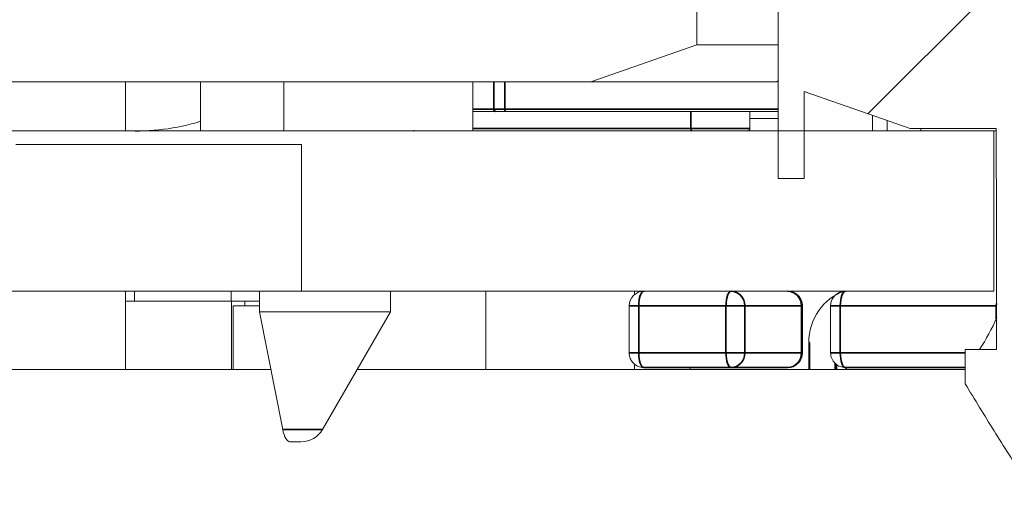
# Model space of a CAD drawing. Header units: millimetres. Extents: x 4 to 1188, y 1 to 840.
# Tile 286 of 299: x 903.369 to 904.809, y 493.438 to 494.125. Entities that reach past the tile are written whole.
import ezdxf

# ---------------------------------------------------------------- set-up
doc = ezdxf.new("R2010")
doc.units = ezdxf.units.MM
doc.layers.add('1', color=7, linetype='Continuous')
doc.styles.add('Arial Unicode MS', font='Arial Unicode MS')
doc.dimstyles.get("Standard").update_dxf_attribs({"dimtxt": 0.18, "dimasz": 0.18, "dimexe": 0.18, "dimexo": 0.0625, "dimgap": 0.09, "dimtad": 0, "dimtih": 1, "dimtoh": 1, "dimdec": 4, "dimzin": 0, "dimdsep": 46, "dimtxsty": 'Standard', "dimcen": 0.09, "dimadec": 0, "dimazin": 0, "dimtfac": 1, "dimtdec": 4, "dimtofl": 0, "dimtmove": 0, "dimatfit": 3, "dimfxl": 0, "dimtolj": 1, "dimtzin": 0, "dimarcsym": 0})

# ---------------------------------------------------------------- blocks, each defined once
blk = doc.blocks.new('_U18')
at = {"layer": '1', "color": 18, "lineweight": 35}
for p, q in [((919.3673, 499.3819), (938.1657, 499.3819)), ((936.1657, 499.3819), (936.1657, 485.8009)), ((891.0282, 485.8009), (938.1657, 485.8009))]:
    blk.add_line(p, q, dxfattribs=at)
at = {"layer": '1', "color": 18, "lineweight": 70}
for points in [[(936.1657, 499.3819), (936.9416, 495.8819), (935.3897, 495.8819)], [(936.1657, 485.8009), (935.3897, 489.3009), (936.9416, 489.3009)]]:
    blk.add_solid(points, dxfattribs=at)
at = {"layer": '1', "color": 18, "linetype": 'Continuous', "lineweight": 13, "insert": (935.7128, 490.5456), "char_height": 3, "attachment_point": 7, "rotation": 90, "line_spacing_factor": 1.047437, "style": 'Arial Unicode MS'}
blk.add_mtext('\\fArial Unicode MS|b0|i0;\\W1.0000;95', dxfattribs=at)

msp = doc.modelspace()

# ---------------------------------------------------------------- hatches: boundary and pattern name
at = {"layer": '1', "linetype": 'Continuous', "lineweight": 35}
h = msp.add_hatch(dxfattribs=at)
h.set_pattern_fill('ANSI31', color=154, scale=1.55, angle=-2.13e-14, style=0)
h.paths.add_polyline_path([(910.7602, 492.2676), (910.7602, 491.839), (908.053, 491.839), (908.053, 492.2676)], flags=0)
edge = h.paths.add_edge_path(flags=0)
edge.add_arc((921.8244, 497.8176), 0.5429, 0, 90, ccw=False)
edge.add_line((922.3673, 497.8176), (922.3673, 496.1247))
edge.add_line((922.3673, 496.1247), (921.9387, 496.1247))
edge.add_line((921.9387, 496.1247), (921.9387, 497.8176))
edge.add_arc((921.8244, 497.8176), 0.1143, 360, 450)
edge.add_line((921.8244, 497.9319), (920.3959, 497.9319))
edge.add_line((920.3959, 497.9319), (920.3959, 498.3605))
edge.add_line((920.3959, 498.3605), (921.8244, 498.3605))
edge = h.paths.add_edge_path(flags=0)
edge.add_arc((900.6244, 497.8176), 0.1143, 90, 180)
edge.add_line((900.5101, 497.8176), (900.5101, 496.1247))
edge.add_line((900.5101, 496.1247), (900.0816, 496.1247))
edge.add_line((900.0816, 496.1247), (900.0816, 497.8176))
edge.add_arc((900.6244, 497.8176), 0.5429, 90, 180, ccw=False)
edge.add_line((900.6244, 498.3605), (902.053, 498.3605))
edge.add_line((902.053, 498.3605), (902.053, 497.9319))
edge.add_line((902.053, 497.9319), (900.6244, 497.9319))
h.paths.add_polyline_path([(911.6887, 491.839), (911.6887, 492.2676), (914.3959, 492.2676), (914.3959, 491.839)], flags=0)
h = msp.add_hatch(dxfattribs=at)
h.set_pattern_fill('ANSI31', color=154, scale=1.55, angle=-2.13e-14, style=0)
h.paths.add_polyline_path([(905.2146, 494.1601), (905.2146, 494.423), (904.8285, 494.423), (904.8285, 494.0601), (905.1082, 494.0601)], flags=0)
edge = h.paths.add_edge_path(flags=0)
edge.add_spline(control_points=[(904.7975, 493.893), (904.7877, 493.8111), (904.7753, 493.7081), (904.763, 493.6052)], knot_values=[0, 0, 0, 0, 1, 1, 1, 1], degree=3, periodic=0)
edge.add_spline(control_points=[(904.763, 493.6052), (904.7658, 493.57), (904.7798, 493.5471), (904.8012, 493.5129), (904.8083, 493.5015), (904.8229, 493.4789), (904.8302, 493.4677), (904.8405, 493.4561)], knot_values=[0, 0, 0, 0, 0.5, 0.5, 0.75, 0.75, 1, 1, 1, 1], degree=3, periodic=0)
edge.add_line((904.8405, 493.4561), (904.9493, 493.9658))
edge.add_line((904.9493, 493.9658), (905.0937, 493.9658))
edge.add_line((905.0937, 493.9658), (905.0937, 493.4598))
edge.add_line((905.3719, 493.9658), (905.527, 494.0201))
edge.add_line((905.527, 494.0201), (905.527, 494.2987))
edge.add_line((905.527, 494.2987), (905.3165, 494.2987))
edge.add_line((905.3165, 494.2987), (905.3165, 494.613))
edge.add_line((905.3165, 494.613), (905.527, 494.613))
edge.add_line((905.527, 494.613), (905.527, 494.9458))
edge.add_line((905.527, 494.9458), (904.478, 494.9458))
edge.add_line((904.478, 494.9458), (904.478, 494.613))
edge.add_line((904.478, 494.613), (904.7265, 494.613))
edge.add_line((904.7265, 494.613), (904.7265, 494.2987))
edge.add_line((904.7265, 494.2987), (904.478, 494.2987))
edge.add_line((904.478, 494.2987), (904.478, 493.893))
edge.add_line((904.516, 494.0201), (904.6711, 493.9658))
h.paths.add_polyline_path([(904.8285, 494.4887), (905.2146, 494.4887), (905.2146, 494.8516), (904.8285, 494.8516)], flags=0)
h = msp.add_hatch(dxfattribs=at)
h.set_pattern_fill('ANSI31', color=154, scale=1.55, angle=-2.13e-14, style=0)
h.paths.add_polyline_path([(901.4463, 494.7997), (903.3634, 494.7997), (903.3634, 493.9426), (903.7811, 493.9426), (903.7811, 493.7283), (895.8101, 493.7283), (895.8101, 493.4612), (895.0961, 493.4612), (895.0961, 493.7283), (894.9092, 493.7283), (894.9092, 493.9426), (901.4463, 493.9426)], flags=0)
h = msp.add_hatch(dxfattribs=at)
h.set_pattern_fill('ANSI31', color=154, scale=1.55, angle=29.9848, style=0)
h.paths.add_polyline_path([(905.1948, 493.7283), (905.1948, 493.9624), (905.8695, 493.9624), (905.8695, 493.7283)], flags=0)
h.paths.add_polyline_path([(894.9092, 493.7283), (894.9092, 493.9624), (902.8747, 493.9624), (902.8747, 493.7283)], flags=0)
h.paths.add_polyline_path([(903.0145, 493.7283), (903.0145, 493.9624), (904.7935, 493.9624), (904.7935, 493.7283)], flags=0)

# ---------------------------------------------------------------- linework, layer by layer
at = {"layer": '1', "color": 154, "linetype": 'Continuous', "lineweight": 13}
for p, q in [((904.3593, 494.3998), (904.3593, 494.0884)), ((904.478, 493.893), (904.478, 494.3737)), ((904.3593, 494.0884), (904.2043, 494.0341)), ((904.478, 494.0884), (904.3594, 494.0884)), ((903.6334, 494.0341), (902.9904, 494.0341)), ((904.4483, 494.0341), (903.3634, 494.0341)), ((903.5237, 493.9624), (903.5237, 494.0341)), ((903.6334, 493.9626), (903.6334, 494.0341)), ((904.2043, 494.0341), (903.755, 494.0341)), ((903.755, 494.0341), (903.755, 493.9626)), ((903.755, 494.0341), (904.0317, 494.0341)), ((904.0317, 493.9626), (904.0317, 494.0341)), ((904.476, 494.0341), (904.2043, 494.0341)), ((904.4483, 494.0341), (904.476, 494.0341)), ((904.476, 494.0341), (904.478, 494.0355)), ((904.516, 494.0201), (904.516, 493.893)), ((904.6711, 493.9658), (904.516, 494.0201)), ((904.0317, 493.9909), (904.0655, 493.9909)), ((904.0655, 493.9909), (904.0796, 493.9909)), ((904.0796, 493.9909), (904.478, 493.9909)), ((904.4369, 493.9659), (904.4369, 493.9909)), ((904.6163, 493.985), (904.6163, 493.9624)), ((904.4369, 493.9807), (904.478, 493.9807)), ((904.6374, 493.9624), (904.6374, 493.9776)), ((903.0145, 493.9624), (904.7935, 493.9624)), ((903.755, 493.9626), (903.6334, 493.9626)), ((903.7293, 493.9626), (903.6334, 493.9626)), ((903.7293, 493.9626), (903.7293, 493.9624)), ((903.8758, 493.9626), (903.7293, 493.9626)), ((903.8758, 493.9626), (903.755, 493.9626)), ((903.9243, 493.9626), (903.8758, 493.9626)), ((903.8758, 493.9626), (903.8827, 493.9626)), ((904.0317, 493.9626), (903.8758, 493.9626)), ((903.8827, 493.9624), (903.8827, 493.9626)), ((903.9219, 493.9626), (903.9219, 493.9624)), ((903.9243, 493.9626), (904.0317, 493.9626)), ((903.9444, 493.9626), (903.9458, 493.9624)), ((904.7973, 493.9658), (904.6711, 493.9658)), ((904.6711, 493.9658), (904.7973, 493.9658)), ((904.687, 493.9624), (904.6868, 493.9658)), ((904.7935, 493.9624), (904.7935, 493.7283)), ((904.7935, 493.9624), (904.7973, 493.9624)), ((904.7973, 493.893), (904.7973, 493.9658)), ((903.3634, 493.9426), (903.7811, 493.9426)), ((903.7811, 493.9426), (903.7811, 493.7283)), ((904.516, 493.893), (904.478, 493.893)), ((904.7975, 493.893), (904.7973, 493.893)), ((904.7975, 493.893), (904.7973, 493.893)), ((903.7811, 493.7283), (895.8101, 493.7283)), ((904.7935, 493.7283), (903.0145, 493.7283)), ((903.5237, 493.614), (903.5237, 493.7283)), ((903.5368, 493.7283), (903.5368, 493.714)), ((903.6783, 493.7283), (903.6783, 493.714)), ((903.7195, 493.7283), (903.7195, 493.6984)), ((903.9113, 493.6984), (903.9113, 493.7283)), ((904.0506, 493.7283), (904.0506, 493.614)), ((904.2683, 493.7233), (904.2683, 493.7283)), ((903.6787, 493.714), (903.5237, 493.714)), ((903.6982, 493.714), (903.6787, 493.714)), ((903.6787, 493.614), (903.6787, 493.714)), ((903.6982, 493.714), (903.6982, 493.7069)), ((903.7195, 493.714), (903.6982, 493.714)), ((903.6982, 493.7069), (903.6811, 493.7069)), ((903.6811, 493.7069), (903.6811, 493.614)), ((903.6811, 493.7069), (903.6982, 493.7069)), ((903.6811, 493.7069), (903.7195, 493.7069)), ((903.6811, 493.7069), (903.6811, 493.614)), ((903.7195, 493.6984), (903.9113, 493.6984)), ((903.7195, 493.6984), (903.7535, 493.5262)), ((903.8119, 493.5262), (903.9113, 493.6984)), ((904.2603, 493.7069), (904.2603, 493.6383)), ((904.5138, 493.6383), (904.5138, 493.7069)), ((904.5549, 493.7069), (904.5549, 493.6383)), ((904.523, 493.6532), (904.523, 493.614)), ((904.7519, 493.643), (904.7975, 493.643)), ((903.7361, 493.614), (903.0052, 493.614)), ((904.7518, 493.614), (903.8626, 493.614)), ((904.2683, 493.614), (904.2683, 493.6218)), ((904.3648, 493.6169), (904.2817, 493.6169)), ((904.3496, 493.6169), (904.3496, 493.614)), ((904.4043, 493.6169), (904.3648, 493.6169)), ((904.4035, 493.6169), (904.4109, 493.6169)), ((904.4109, 493.6166), (904.4109, 493.6169)), ((904.4254, 493.6166), (904.4189, 493.6166)), ((904.4219, 493.6169), (904.4251, 493.6169)), ((904.4221, 493.6169), (904.4221, 493.6166)), ((904.4251, 493.6166), (904.4286, 493.6166)), ((904.4256, 493.6166), (904.4254, 493.6166)), ((904.4271, 493.6169), (904.4271, 493.6166)), ((904.4357, 493.6166), (904.4323, 493.6166)), ((904.4353, 493.6166), (904.4357, 493.6166)), ((904.4393, 493.6169), (904.4393, 493.6166)), ((904.4393, 493.6169), (904.4401, 493.6169)), ((904.4397, 493.6166), (904.4409, 493.6166)), ((904.4494, 493.6166), (904.4401, 493.6166)), ((904.4401, 493.6166), (904.4489, 493.6166)), ((904.4449, 493.6166), (904.4403, 493.6166)), ((904.445, 493.6169), (904.4556, 493.6169)), ((904.445, 493.6169), (904.4474, 493.6169)), ((904.445, 493.6166), (904.4556, 493.6166)), ((904.4923, 493.6169), (904.4451, 493.6169)), ((904.4474, 493.6169), (904.4481, 493.6169)), ((904.4489, 493.6169), (904.4489, 493.6166)), ((904.4489, 493.6169), (904.4497, 493.6169)), ((904.4489, 493.6166), (904.4497, 493.6166)), ((904.4571, 493.6166), (904.4525, 493.6166)), ((904.4556, 493.6169), (904.4556, 493.6166)), ((904.4556, 493.6169), (904.4615, 493.6169)), ((904.4556, 493.6166), (904.4615, 493.6166)), ((904.4615, 493.6166), (904.4571, 493.6166)), ((904.4615, 493.6169), (904.4615, 493.6166)), ((904.6228, 493.6169), (904.5764, 493.6169)), ((904.6693, 493.6169), (904.6228, 493.6169)), ((904.6645, 493.6169), (904.6716, 493.6169)), ((904.6651, 493.6166), (904.6645, 493.6166)), ((904.6645, 493.6166), (904.6716, 493.6166)), ((904.6688, 493.6169), (904.6695, 493.6169)), ((904.6695, 493.6166), (904.6688, 493.6166)), ((904.6688, 493.6166), (904.6728, 493.6166)), ((904.6716, 493.6169), (904.6716, 493.6166)), ((904.6805, 493.6166), (904.6767, 493.6166)), ((904.6802, 493.6166), (904.6806, 493.6166)), ((904.6921, 493.6166), (904.6844, 493.6166)), ((904.6846, 493.6169), (904.6846, 493.6166)), ((904.6846, 493.6169), (904.6851, 493.6169)), ((904.6957, 493.6169), (904.6875, 493.6169)), ((904.6911, 493.6169), (904.6982, 493.6169)), ((904.6911, 493.6166), (904.6982, 493.6166)), ((904.6935, 493.6166), (904.6912, 493.6166)), ((904.6916, 493.6169), (904.6923, 493.6169)), ((904.6979, 493.6166), (904.6957, 493.6166)), ((904.6982, 493.6169), (904.6982, 493.6166)), ((904.7179, 493.6166), (904.7109, 493.6166)), ((904.7519, 493.6169), (904.7134, 493.6169)), ((904.7156, 493.6169), (904.7156, 493.6166)), ((904.7156, 493.6169), (904.718, 493.6169)), ((904.7156, 493.6166), (904.718, 493.6166)), ((904.7178, 493.6169), (904.7178, 493.6166)), ((904.7178, 493.6169), (904.7342, 493.6169)), ((904.7178, 493.6166), (904.7342, 493.6166)), ((904.7207, 493.6166), (904.7178, 493.6166)), ((904.7253, 493.6166), (904.7207, 493.6166)), ((904.7228, 493.6169), (904.7271, 493.6169)), ((904.7228, 493.6166), (904.7271, 493.6166)), ((904.723, 493.6169), (904.7245, 493.6169)), ((904.723, 493.6166), (904.7245, 493.6166)), ((904.7358, 493.6166), (904.723, 493.6166)), ((904.7342, 493.6169), (904.7342, 493.6166)), ((904.7342, 493.6169), (904.7358, 493.6169)), ((904.7342, 493.6166), (904.7358, 493.6166)), ((904.7358, 493.6169), (904.7358, 493.6166)), ((904.744, 493.6169), (904.744, 493.6166)), ((904.744, 493.6169), (904.7449, 493.6169)), ((903.7727, 493.5084), (903.7641, 493.5084)), ((903.7742, 493.5084), (903.7727, 493.5084))]:
    msp.add_line(p, q, dxfattribs=at)
at = {"layer": '1', "color": 154, "linetype": 'Continuous', "lineweight": 35}
for p, q in [((904.0623, 494.0341), (904.0623, 493.9945)), ((904.0784, 494.0341), (904.0784, 493.9945)), ((904.0623, 493.9945), (904.0317, 493.9945)), ((904.0784, 493.9945), (904.0623, 493.9945)), ((904.478, 493.9945), (904.0784, 493.9945)), ((904.3506, 493.9909), (904.3506, 493.9659)), ((903.9453, 493.9626), (903.9458, 493.9624)), ((904.0317, 493.9659), (904.3506, 493.9659)), ((904.4369, 493.9659), (904.3506, 493.9659)), ((904.7974, 493.7105), (904.7973, 493.7069)), ((904.2603, 493.7069), (904.2744, 493.7069)), ((904.2744, 493.7069), (904.4019, 493.7069)), ((904.2744, 493.6383), (904.2744, 493.7069)), ((904.4019, 493.7069), (904.4019, 493.6383)), ((904.4019, 493.7069), (904.4294, 493.7069)), ((904.4294, 493.7069), (904.5125, 493.7069)), ((904.4294, 493.6383), (904.4294, 493.7069)), ((904.5138, 493.7069), (904.5125, 493.7069)), ((904.5125, 493.7069), (904.5125, 493.6383)), ((904.5549, 493.7069), (904.569, 493.7069)), ((904.569, 493.7069), (904.7973, 493.7069)), ((904.569, 493.6383), (904.569, 493.7069)), ((904.7973, 493.7069), (904.7973, 493.6878)), ((904.5239, 493.6532), (904.523, 493.6532)), ((904.5239, 493.6532), (904.5239, 493.614)), ((904.2603, 493.6383), (904.2744, 493.6383)), ((904.4019, 493.6383), (904.2744, 493.6383)), ((904.4294, 493.6383), (904.4019, 493.6383)), ((904.5125, 493.6383), (904.4294, 493.6383)), ((904.5138, 493.6383), (904.5125, 493.6383)), ((904.5549, 493.6383), (904.569, 493.6383)), ((904.7519, 493.6383), (904.569, 493.6383)), ((904.5615, 493.614), (904.5615, 493.6233)), ((904.2817, 493.6169), (904.4093, 493.6169)), ((904.4093, 493.6169), (904.4923, 493.6169)), ((904.5633, 493.6215), (904.5633, 493.614)), ((904.5764, 493.6169), (904.7519, 493.6169)), ((904.5778, 493.6169), (904.5775, 493.614)), ((903.7535, 493.5262), (903.8119, 493.5262))]:
    msp.add_line(p, q, dxfattribs=at)
at = {"layer": '1', "color": 154, "linetype": 'Continuous', "lineweight": 13}
for centre, radius, start, end in [((904.4333, 493.9659), 0.00357, 270, 0), ((904.4673, 493.8387), 0.3628, 327.3538, 335.7705), ((903.7809, 493.5441), 0.0357, 270, 330)]:
    msp.add_arc(centre, radius, start, end, dxfattribs=at)
at = {"layer": '1', "color": 154, "linetype": 'Continuous', "lineweight": 35}
for centre, major_axis, ratio, start_param, end_param in [((904.0655, 493.9945), (0, 0.00357), 0.906308, 1.570796, 3.141593), ((904.0796, 493.9945), (0, 0.00357), 0.34202, 1.570796, 3.141593), ((904.3519, 493.9659), (0, 0.00357), 0.34202, 1.570796, 3.141593), ((904.2817, 493.7069), (0, 0.0214), 0.34202, 0, 1.570796), ((904.4093, 493.7069), (0, -0.0214), 0.34202, 3.141593, 4.712389), ((904.4093, 493.7069), (0, 0.0214), 0.939693, 4.712389, 6.283185), ((904.4923, 493.7069), (0, -0.0214), 0.939693, 1.570796, 3.141593), ((904.5764, 493.7069), (0, 0.0214), 0.34202, 0, 1.570796), ((904.2817, 493.6383), (0, 0.0214), 0.34202, 1.570796, 3.141593), ((904.4093, 493.6383), (0, -0.0214), 0.34202, 4.712389, 6.283185), ((904.4093, 493.6383), (0, 0.0214), 0.939693, 3.141593, 4.712389), ((904.4923, 493.6383), (0, -0.0214), 0.939693, 0, 1.570796), ((904.5764, 493.6383), (0, 0.0214), 0.34202, 1.570796, 3.141593)]:
    msp.add_ellipse(centre, major_axis=major_axis, ratio=ratio, start_param=start_param, end_param=end_param, dxfattribs=at)
at = {"layer": '1', "color": 154, "linetype": 'Continuous', "lineweight": 13}
for centre, major_axis, ratio, start_param, end_param in [((903.539, 494.3252), (0, 0.3629), 0.939693, 3.096825, 3.422274), ((904.5969, 493.6532), (0, -0.0786), 0.939693, 3.439326, 4.712389), ((903.7641, 493.5441), (0, -0.0357), 0.34202, 5.235988, 6.283185)]:
    msp.add_ellipse(centre, major_axis=major_axis, ratio=ratio, start_param=start_param, end_param=end_param, dxfattribs=at)
for points in [[(904.7975, 493.643), (904.7975, 493.7263), (904.7975, 493.8097), (904.7975, 493.893)], [(904.7519, 493.593), (904.7519, 493.6097), (904.7519, 493.6263), (904.7519, 493.643)]]:
    msp.add_open_spline(points, degree=3, dxfattribs=at)
for points, knots in [([(904.2814, 493.728), (904.2798, 493.7281), (904.2758, 493.7279), (904.2697, 493.7251), (904.2649, 493.7206), (904.2618, 493.7154), (904.2605, 493.7109), (904.2603, 493.708), (904.2603, 493.7069)], [0, 0, 0, 0, 0.140373, 0.368632, 0.582532, 0.733206, 0.904543, 1, 1, 1, 1]), ([(904.5138, 493.7069), (904.5137, 493.7098), (904.513, 493.7136), (904.5103, 493.7188), (904.507, 493.7229), (904.5017, 493.7265), (904.4965, 493.7283), (904.4933, 493.7281), (904.4924, 493.728)], [0, 0, 0, 0, 0.247015, 0.350829, 0.522774, 0.709632, 0.918283, 1, 1, 1, 1]), ([(904.576, 493.7281), (904.5753, 493.7281), (904.5721, 493.7284), (904.566, 493.7261), (904.5601, 493.7215), (904.5565, 493.7156), (904.5551, 493.7108), (904.5549, 493.7079), (904.5549, 493.7069)], [0, 0, 0, 0, 0.055321, 0.300232, 0.5524, 0.73168, 0.911847, 1, 1, 1, 1]), ([(904.2603, 493.6383), (904.2603, 493.6354), (904.2611, 493.6316), (904.2637, 493.6264), (904.267, 493.6223), (904.2723, 493.6187), (904.2775, 493.6169), (904.2808, 493.6171), (904.2817, 493.6172)], [0, 0, 0, 0, 0.247003, 0.350814, 0.522753, 0.709604, 0.918247, 1, 1, 1, 1]), ([(904.4926, 493.6172), (904.4942, 493.6171), (904.4983, 493.6173), (904.5043, 493.6201), (904.5092, 493.6246), (904.5122, 493.6298), (904.5135, 493.6343), (904.5138, 493.6373), (904.5138, 493.6383)], [0, 0, 0, 0, 0.139721, 0.368158, 0.582223, 0.733016, 0.904499, 1, 1, 1, 1]), ([(904.5549, 493.6383), (904.555, 493.6354), (904.5558, 493.6311), (904.5591, 493.6252), (904.5637, 493.6206), (904.57, 493.6174), (904.5744, 493.6171), (904.5764, 493.6172)], [0, 0, 0, 0, 0.253354, 0.387144, 0.600446, 0.829542, 1, 1, 1, 1]), ([(904.4044, 493.6166), (904.4042, 493.6166), (904.404, 493.6166), (904.4037, 493.6166), (904.4035, 493.6166), (904.4035, 493.6166), (904.4035, 493.6166), (904.4037, 493.6166), (904.404, 493.6166), (904.4045, 493.6166), (904.405, 493.6166), (904.4056, 493.6166), (904.4063, 493.6166), (904.4071, 493.6166), (904.4079, 493.6166), (904.4088, 493.6166), (904.4099, 493.6166), (904.4106, 493.6166), (904.4109, 493.6166)], [0, 0, 0, 0, 0.070442, 0.138089, 0.203178, 0.266139, 0.327929, 0.38919, 0.450254, 0.512347, 0.573843, 0.633933, 0.69346, 0.752479, 0.812386, 0.87307, 0.935184, 1, 1, 1, 1]), ([(904.4189, 493.6166), (904.4185, 493.6166), (904.4178, 493.6166), (904.4167, 493.6166), (904.4156, 493.6166), (904.4145, 493.6166), (904.4134, 493.6166), (904.4124, 493.6166), (904.4113, 493.6166), (904.4103, 493.6166), (904.4093, 493.6166), (904.4084, 493.6166), (904.4075, 493.6166), (904.4067, 493.6166), (904.406, 493.6166), (904.4054, 493.6166), (904.4048, 493.6166), (904.4045, 493.6166), (904.4044, 493.6166)], [0, 0, 0, 0, 0.0636, 0.125297, 0.185569, 0.244698, 0.303717, 0.36292, 0.4233, 0.485177, 0.547083, 0.608525, 0.669965, 0.732299, 0.79565, 0.861055, 0.929122, 1, 1, 1, 1]), ([(904.4084, 493.6166), (904.4083, 493.6166), (904.4081, 493.6166), (904.4079, 493.6166), (904.4078, 493.6166), (904.4079, 493.6166), (904.4081, 493.6166), (904.4084, 493.6166), (904.4089, 493.6166), (904.4095, 493.6166), (904.4102, 493.6166), (904.411, 493.6166), (904.4118, 493.6166), (904.4124, 493.6166), (904.4126, 493.6166)], [0, 0, 0, 0, 0.085719, 0.171409, 0.258144, 0.346929, 0.433983, 0.516734, 0.597416, 0.678635, 0.760267, 0.840143, 0.920177, 1, 1, 1, 1]), ([(904.4173, 493.6166), (904.4171, 493.6166), (904.4166, 493.6166), (904.4159, 493.6166), (904.4152, 493.6166), (904.4146, 493.6166), (904.4139, 493.6166), (904.4132, 493.6166), (904.4126, 493.6166), (904.412, 493.6166), (904.4114, 493.6166), (904.4108, 493.6166), (904.4103, 493.6166), (904.4098, 493.6166), (904.4094, 493.6166), (904.409, 493.6166), (904.4086, 493.6166), (904.4085, 493.6166), (904.4084, 493.6166)], [0, 0, 0, 0, 0.066572, 0.13029, 0.192297, 0.252922, 0.312507, 0.371488, 0.430679, 0.491399, 0.55197, 0.611245, 0.671453, 0.732173, 0.795077, 0.860442, 0.928163, 1, 1, 1, 1]), ([(904.4109, 493.6169), (904.4112, 493.6169), (904.4118, 493.6169), (904.4126, 493.6169), (904.4134, 493.6169), (904.4142, 493.6169), (904.415, 493.6169), (904.4157, 493.6169), (904.4165, 493.6169), (904.4172, 493.6169), (904.4179, 493.6169), (904.4186, 493.6169), (904.4193, 493.6169), (904.4199, 493.6169), (904.4205, 493.6169), (904.4211, 493.6169), (904.4216, 493.6169), (904.4219, 493.6169), (904.4221, 493.6169)], [0, 0, 0, 0, 0.069834, 0.137027, 0.201482, 0.26454, 0.325973, 0.386386, 0.445761, 0.505612, 0.565114, 0.62475, 0.684179, 0.744219, 0.805179, 0.868395, 0.933204, 1, 1, 1, 1]), ([(904.4109, 493.6166), (904.4112, 493.6166), (904.4118, 493.6166), (904.4126, 493.6166), (904.4134, 493.6166), (904.4142, 493.6166), (904.415, 493.6166), (904.4157, 493.6166), (904.4165, 493.6166), (904.4172, 493.6166), (904.4179, 493.6166), (904.4186, 493.6166), (904.4193, 493.6166), (904.4199, 493.6166), (904.4205, 493.6166), (904.4211, 493.6166), (904.4216, 493.6166), (904.4219, 493.6166), (904.4221, 493.6166)], [0, 0, 0, 0, 0.069834, 0.137027, 0.201482, 0.26454, 0.325973, 0.386386, 0.445761, 0.505612, 0.565114, 0.62475, 0.684179, 0.744219, 0.805179, 0.868395, 0.933204, 1, 1, 1, 1]), ([(904.4126, 493.6166), (904.4129, 493.6166), (904.4133, 493.6166), (904.414, 493.6166), (904.4147, 493.6166), (904.4154, 493.6166), (904.416, 493.6166), (904.4167, 493.6166), (904.4173, 493.6166), (904.418, 493.6166), (904.4186, 493.6166), (904.4191, 493.6166), (904.4196, 493.6166), (904.4201, 493.6166), (904.4206, 493.6166), (904.4209, 493.6166), (904.4213, 493.6166), (904.4215, 493.6166), (904.4216, 493.6166)], [0, 0, 0, 0, 0.066317, 0.129769, 0.19137, 0.251932, 0.311622, 0.370964, 0.430518, 0.491181, 0.552101, 0.612139, 0.672483, 0.733576, 0.79644, 0.860911, 0.929048, 1, 1, 1, 1]), ([(904.4216, 493.6166), (904.4217, 493.6166), (904.4218, 493.6166), (904.422, 493.6166), (904.4221, 493.6166), (904.4221, 493.6166), (904.4221, 493.6166), (904.4219, 493.6166), (904.4217, 493.6166), (904.4215, 493.6166), (904.4211, 493.6166), (904.4208, 493.6166), (904.4203, 493.6166), (904.4198, 493.6166), (904.4193, 493.6166), (904.4187, 493.6166), (904.418, 493.6166), (904.4176, 493.6166), (904.4173, 493.6166)], [0, 0, 0, 0, 0.071137, 0.138231, 0.203142, 0.26568, 0.326444, 0.386738, 0.447229, 0.507578, 0.568073, 0.6278, 0.68712, 0.747031, 0.807329, 0.869576, 0.933384, 1, 1, 1, 1]), ([(904.4221, 493.6169), (904.4221, 493.6169), (904.4221, 493.6169), (904.4223, 493.6169), (904.4227, 493.6169), (904.4233, 493.6169), (904.424, 493.6169), (904.4249, 493.6169), (904.4259, 493.6169), (904.4267, 493.6169), (904.4271, 493.6169)], [0, 0, 0, 0, 0.145359, 0.278702, 0.403602, 0.521669, 0.637521, 0.753704, 0.873213, 1, 1, 1, 1]), ([(904.4221, 493.6166), (904.4221, 493.6166), (904.4221, 493.6166), (904.4223, 493.6166), (904.4227, 493.6166), (904.4233, 493.6166), (904.424, 493.6166), (904.4249, 493.6166), (904.4259, 493.6166), (904.4267, 493.6166), (904.4271, 493.6166)], [0, 0, 0, 0, 0.145359, 0.278702, 0.403602, 0.521669, 0.637521, 0.753704, 0.873213, 1, 1, 1, 1]), ([(904.434, 493.6166), (904.4336, 493.6166), (904.4329, 493.6166), (904.4317, 493.6166), (904.4306, 493.6166), (904.4295, 493.6166), (904.4284, 493.6166), (904.4273, 493.6166), (904.4263, 493.6166), (904.4257, 493.6166), (904.4254, 493.6166)], [0, 0, 0, 0, 0.124835, 0.244778, 0.360989, 0.477964, 0.596922, 0.721591, 0.855098, 1, 1, 1, 1]), ([(904.4323, 493.6166), (904.432, 493.6166), (904.4313, 493.6166), (904.4303, 493.6166), (904.4293, 493.6166), (904.4285, 493.6166), (904.4279, 493.6166), (904.4275, 493.6166), (904.4271, 493.6166), (904.4267, 493.6166), (904.4264, 493.6166), (904.4261, 493.6166), (904.4258, 493.6166), (904.4257, 493.6166), (904.4256, 493.6166)], [0, 0, 0, 0, 0.121251, 0.236225, 0.351248, 0.46958, 0.530064, 0.590153, 0.652342, 0.715003, 0.781621, 0.850161, 0.923157, 1, 1, 1, 1]), ([(904.4271, 493.6169), (904.4274, 493.6169), (904.428, 493.6169), (904.4289, 493.6169), (904.4298, 493.6169), (904.4307, 493.6169), (904.4316, 493.6169), (904.4325, 493.6169), (904.4333, 493.6169), (904.4342, 493.6169), (904.435, 493.6169), (904.4358, 493.6169), (904.4366, 493.6169), (904.4372, 493.6169), (904.4378, 493.6169), (904.4384, 493.6169), (904.4389, 493.6169), (904.4391, 493.6169), (904.4393, 493.6169)], [0, 0, 0, 0, 0.062131, 0.121966, 0.18057, 0.238576, 0.296, 0.354359, 0.413781, 0.475098, 0.53728, 0.598918, 0.661235, 0.724322, 0.789217, 0.856397, 0.926508, 1, 1, 1, 1]), ([(904.4271, 493.6166), (904.4274, 493.6166), (904.428, 493.6166), (904.4289, 493.6166), (904.4298, 493.6166), (904.4307, 493.6166), (904.4316, 493.6166), (904.4325, 493.6166), (904.4333, 493.6166), (904.4342, 493.6166), (904.435, 493.6166), (904.4358, 493.6166), (904.4366, 493.6166), (904.4372, 493.6166), (904.4378, 493.6166), (904.4384, 493.6166), (904.4389, 493.6166), (904.4391, 493.6166), (904.4393, 493.6166)], [0, 0, 0, 0, 0.062131, 0.121966, 0.18057, 0.238576, 0.296, 0.354359, 0.413781, 0.475098, 0.53728, 0.598918, 0.661235, 0.724322, 0.789217, 0.856397, 0.926508, 1, 1, 1, 1]), ([(904.4286, 493.6166), (904.429, 493.6166), (904.4296, 493.6166), (904.4306, 493.6166), (904.4316, 493.6166), (904.4324, 493.6166), (904.433, 493.6166), (904.4334, 493.6166), (904.4338, 493.6166), (904.4342, 493.6166), (904.4345, 493.6166), (904.4348, 493.6166), (904.4351, 493.6166), (904.4352, 493.6166), (904.4353, 493.6166)], [0, 0, 0, 0, 0.118287, 0.232233, 0.346524, 0.465805, 0.527138, 0.589344, 0.651742, 0.715748, 0.781761, 0.851382, 0.923764, 1, 1, 1, 1]), ([(904.4393, 493.6166), (904.4394, 493.6166), (904.4396, 493.6166), (904.4399, 493.6166), (904.44, 493.6166), (904.4401, 493.6166), (904.44, 493.6166), (904.4399, 493.6166), (904.4397, 493.6166), (904.4393, 493.6166), (904.4389, 493.6166), (904.4384, 493.6166), (904.4378, 493.6166), (904.4372, 493.6166), (904.4365, 493.6166), (904.4357, 493.6166), (904.4349, 493.6166), (904.4343, 493.6166), (904.434, 493.6166)], [0, 0, 0, 0, 0.073201, 0.142587, 0.209625, 0.274883, 0.337931, 0.400462, 0.462501, 0.525005, 0.586689, 0.646813, 0.705215, 0.762881, 0.820728, 0.879295, 0.938511, 1, 1, 1, 1]), ([(904.4354, 493.6169), (904.4354, 493.6169), (904.4359, 493.6169), (904.4367, 493.6169), (904.4377, 493.6169), (904.4388, 493.6169), (904.4398, 493.6169), (904.4407, 493.6169), (904.4417, 493.6169), (904.4425, 493.6169), (904.4433, 493.6169), (904.4441, 493.6169), (904.4448, 493.6169), (904.4455, 493.6169), (904.4461, 493.6169), (904.4467, 493.6169), (904.4472, 493.6169), (904.4477, 493.6169), (904.4482, 493.6169), (904.4486, 493.6169), (904.4488, 493.6169), (904.4489, 493.6169)], [0, 0, 0, 0, 0.007636, 0.076913, 0.142602, 0.205191, 0.265033, 0.322394, 0.377725, 0.430551, 0.482247, 0.532426, 0.582145, 0.631179, 0.680546, 0.730232, 0.78111, 0.833066, 0.886405, 0.942234, 1, 1, 1, 1]), ([(904.4409, 493.6166), (904.4412, 493.6166), (904.4416, 493.6166), (904.4423, 493.6166), (904.4429, 493.6166), (904.4434, 493.6166), (904.4439, 493.6166), (904.4443, 493.6166), (904.4447, 493.6166), (904.4449, 493.6166), (904.4449, 493.6166)], [0, 0, 0, 0, 0.134393, 0.262803, 0.38593, 0.507853, 0.627247, 0.748261, 0.872335, 1, 1, 1, 1]), ([(904.6728, 493.6166), (904.6724, 493.6166), (904.6714, 493.6166), (904.6701, 493.6166), (904.6689, 493.6166), (904.6679, 493.6166), (904.667, 493.6166), (904.6662, 493.6166), (904.6656, 493.6166), (904.6653, 493.6166), (904.6651, 493.6166)], [0, 0, 0, 0, 0.145359, 0.278702, 0.403602, 0.521669, 0.637521, 0.753704, 0.873213, 1, 1, 1, 1]), ([(904.6695, 493.6166), (904.6694, 493.6166), (904.6693, 493.6166), (904.6692, 493.6166), (904.6694, 493.6166), (904.6696, 493.6166), (904.67, 493.6166), (904.6703, 493.6166), (904.6706, 493.6166), (904.671, 493.6166), (904.6715, 493.6166), (904.672, 493.6166), (904.6725, 493.6166), (904.6729, 493.6166), (904.6731, 493.6166)], [0, 0, 0, 0, 0.118287, 0.232233, 0.346524, 0.465805, 0.527138, 0.589344, 0.651742, 0.715748, 0.781761, 0.851382, 0.923764, 1, 1, 1, 1]), ([(904.6844, 493.6166), (904.684, 493.6166), (904.6832, 493.6166), (904.682, 493.6166), (904.6808, 493.6166), (904.6796, 493.6166), (904.6785, 493.6166), (904.6774, 493.6166), (904.6763, 493.6166), (904.6753, 493.6166), (904.6743, 493.6166), (904.6733, 493.6166), (904.6725, 493.6166), (904.6717, 493.6166), (904.671, 493.6166), (904.6704, 493.6166), (904.6699, 493.6166), (904.6696, 493.6166), (904.6695, 493.6166)], [0, 0, 0, 0, 0.070442, 0.138089, 0.203178, 0.266139, 0.327929, 0.38919, 0.450254, 0.512347, 0.573843, 0.633933, 0.69346, 0.752479, 0.812386, 0.87307, 0.935184, 1, 1, 1, 1]), ([(904.6767, 493.6166), (904.6765, 493.6166), (904.6761, 493.6166), (904.6755, 493.6166), (904.6749, 493.6166), (904.6743, 493.6166), (904.6737, 493.6166), (904.6732, 493.6166), (904.6727, 493.6166), (904.6721, 493.6166), (904.6713, 493.6166), (904.6706, 493.6166), (904.67, 493.6166), (904.6697, 493.6166), (904.6695, 493.6166)], [0, 0, 0, 0, 0.076073, 0.148412, 0.216418, 0.281164, 0.343381, 0.404328, 0.463673, 0.52286, 0.638732, 0.753818, 0.872606, 1, 1, 1, 1]), ([(904.6716, 493.6169), (904.672, 493.6169), (904.6727, 493.6169), (904.6738, 493.6169), (904.6748, 493.6169), (904.6758, 493.6169), (904.6768, 493.6169), (904.6778, 493.6169), (904.6787, 493.6169), (904.6796, 493.6169), (904.6805, 493.6169), (904.6813, 493.6169), (904.682, 493.6169), (904.6827, 493.6169), (904.6833, 493.6169), (904.6838, 493.6169), (904.6843, 493.6169), (904.6845, 493.6169), (904.6846, 493.6169)], [0, 0, 0, 0, 0.073201, 0.142587, 0.209625, 0.274883, 0.337931, 0.400462, 0.462501, 0.525005, 0.586689, 0.646813, 0.705215, 0.762881, 0.820728, 0.879295, 0.938511, 1, 1, 1, 1]), ([(904.6716, 493.6166), (904.672, 493.6166), (904.6727, 493.6166), (904.6738, 493.6166), (904.6748, 493.6166), (904.6758, 493.6166), (904.6768, 493.6166), (904.6778, 493.6166), (904.6787, 493.6166), (904.6796, 493.6166), (904.6805, 493.6166), (904.6813, 493.6166), (904.682, 493.6166), (904.6827, 493.6166), (904.6833, 493.6166), (904.6838, 493.6166), (904.6843, 493.6166), (904.6845, 493.6166), (904.6846, 493.6166)], [0, 0, 0, 0, 0.073201, 0.142587, 0.209625, 0.274883, 0.337931, 0.400462, 0.462501, 0.525005, 0.586689, 0.646813, 0.705215, 0.762881, 0.820728, 0.879295, 0.938511, 1, 1, 1, 1]), ([(904.6731, 493.6166), (904.6733, 493.6166), (904.6737, 493.6166), (904.6743, 493.6166), (904.6749, 493.6166), (904.6755, 493.6166), (904.676, 493.6166), (904.6765, 493.6166), (904.6771, 493.6166), (904.6777, 493.6166), (904.6784, 493.6166), (904.6792, 493.6166), (904.6798, 493.6166), (904.6801, 493.6166), (904.6802, 493.6166)], [0, 0, 0, 0, 0.074627, 0.14464, 0.212124, 0.276993, 0.339648, 0.40073, 0.46211, 0.523286, 0.642551, 0.758565, 0.876614, 1, 1, 1, 1]), ([(904.6739, 493.6166), (904.6738, 493.6166), (904.6736, 493.6166), (904.6735, 493.6166), (904.6734, 493.6166), (904.6734, 493.6166), (904.6734, 493.6166), (904.6735, 493.6166), (904.6737, 493.6166), (904.6739, 493.6166), (904.6742, 493.6166), (904.6745, 493.6166), (904.675, 493.6166), (904.6755, 493.6166), (904.676, 493.6166), (904.6766, 493.6166), (904.6773, 493.6166), (904.6778, 493.6166), (904.678, 493.6166)], [0, 0, 0, 0, 0.066317, 0.129769, 0.19137, 0.251932, 0.311622, 0.370964, 0.430518, 0.491181, 0.552101, 0.612139, 0.672483, 0.733576, 0.79644, 0.860911, 0.929048, 1, 1, 1, 1]), ([(904.683, 493.6166), (904.6827, 493.6166), (904.682, 493.6166), (904.6811, 493.6166), (904.6801, 493.6166), (904.6791, 493.6166), (904.6781, 493.6166), (904.6772, 493.6166), (904.6764, 493.6166), (904.6758, 493.6166), (904.6752, 493.6166), (904.6746, 493.6166), (904.6742, 493.6166), (904.674, 493.6166), (904.6739, 493.6166)], [0, 0, 0, 0, 0.085719, 0.171409, 0.258144, 0.346929, 0.433983, 0.516734, 0.597416, 0.678635, 0.760267, 0.840143, 0.920177, 1, 1, 1, 1]), ([(904.678, 493.6166), (904.6783, 493.6166), (904.6788, 493.6166), (904.6795, 493.6166), (904.6802, 493.6166), (904.681, 493.6166), (904.6817, 493.6166), (904.6823, 493.6166), (904.683, 493.6166), (904.6836, 493.6166), (904.6842, 493.6166), (904.6848, 493.6166), (904.6853, 493.6166), (904.6858, 493.6166), (904.6862, 493.6166), (904.6866, 493.6166), (904.6869, 493.6166), (904.6871, 493.6166), (904.6872, 493.6166)], [0, 0, 0, 0, 0.071137, 0.138231, 0.203142, 0.26568, 0.326444, 0.386738, 0.447229, 0.507578, 0.568073, 0.6278, 0.68712, 0.747031, 0.807329, 0.869576, 0.933384, 1, 1, 1, 1]), ([(904.682, 493.6169), (904.6822, 493.6169), (904.6828, 493.6169), (904.6836, 493.6169), (904.6844, 493.6169), (904.6852, 493.6169), (904.686, 493.6169), (904.6867, 493.6169), (904.6873, 493.6169), (904.688, 493.6169), (904.6886, 493.6169), (904.6891, 493.6169), (904.6897, 493.6169), (904.6901, 493.6169), (904.6906, 493.6169), (904.691, 493.6169), (904.6913, 493.6169), (904.6915, 493.6169), (904.6916, 493.6169)], [0, 0, 0, 0, 0.069013, 0.135236, 0.199611, 0.262419, 0.323723, 0.383765, 0.443773, 0.503795, 0.563823, 0.623484, 0.683469, 0.743591, 0.805727, 0.868616, 0.933278, 1, 1, 1, 1]), ([(904.682, 493.6166), (904.6822, 493.6166), (904.6828, 493.6166), (904.6836, 493.6166), (904.6844, 493.6166), (904.6852, 493.6166), (904.686, 493.6166), (904.6867, 493.6166), (904.6873, 493.6166), (904.688, 493.6166), (904.6886, 493.6166), (904.6891, 493.6166), (904.6897, 493.6166), (904.6901, 493.6166), (904.6906, 493.6166), (904.691, 493.6166), (904.6913, 493.6166), (904.6915, 493.6166), (904.6916, 493.6166)], [0, 0, 0, 0, 0.069013, 0.135236, 0.199611, 0.262419, 0.323723, 0.383765, 0.443773, 0.503795, 0.563823, 0.623484, 0.683469, 0.743591, 0.805727, 0.868616, 0.933278, 1, 1, 1, 1]), ([(904.6846, 493.6166), (904.6847, 493.6166), (904.685, 493.6166), (904.6851, 493.6166), (904.6851, 493.6166), (904.6848, 493.6166), (904.6844, 493.6166), (904.6838, 493.6166), (904.683, 493.6166), (904.6823, 493.6166), (904.682, 493.6166)], [0, 0, 0, 0, 0.124835, 0.244778, 0.360989, 0.477964, 0.596922, 0.721591, 0.855098, 1, 1, 1, 1]), ([(904.6872, 493.6166), (904.6873, 493.6166), (904.6874, 493.6166), (904.6876, 493.6166), (904.6877, 493.6166), (904.6877, 493.6166), (904.6877, 493.6166), (904.6876, 493.6166), (904.6874, 493.6166), (904.6871, 493.6166), (904.6868, 493.6166), (904.6865, 493.6166), (904.686, 493.6166), (904.6856, 493.6166), (904.685, 493.6166), (904.6844, 493.6166), (904.6837, 493.6166), (904.6832, 493.6166), (904.683, 493.6166)], [0, 0, 0, 0, 0.066572, 0.13029, 0.192297, 0.252922, 0.312507, 0.371488, 0.430679, 0.491399, 0.55197, 0.611245, 0.671453, 0.732173, 0.795077, 0.860442, 0.928163, 1, 1, 1, 1]), ([(904.702, 493.6166), (904.7016, 493.6166), (904.7007, 493.6166), (904.6996, 493.6166), (904.6984, 493.6166), (904.6973, 493.6166), (904.6963, 493.6166), (904.6953, 493.6166), (904.6944, 493.6166), (904.6938, 493.6166), (904.6935, 493.6166)], [0, 0, 0, 0, 0.097421, 0.200886, 0.311172, 0.429798, 0.55774, 0.694715, 0.84213, 1, 1, 1, 1]), ([(904.6959, 493.6166), (904.696, 493.6166), (904.6961, 493.6166), (904.6964, 493.6166), (904.6968, 493.6166), (904.6972, 493.6166), (904.6977, 493.6166), (904.6983, 493.6166), (904.6989, 493.6166), (904.6994, 493.6166), (904.6996, 493.6166)], [0, 0, 0, 0, 0.134393, 0.262803, 0.38593, 0.507853, 0.627247, 0.748261, 0.872335, 1, 1, 1, 1]), ([(904.7095, 493.6166), (904.7092, 493.6166), (904.7088, 493.6166), (904.7081, 493.6166), (904.7073, 493.6166), (904.7066, 493.6166), (904.7059, 493.6166), (904.7052, 493.6166), (904.7045, 493.6166), (904.7038, 493.6166), (904.703, 493.6166), (904.7023, 493.6166), (904.7016, 493.6166), (904.7009, 493.6166), (904.7001, 493.6166), (904.6994, 493.6166), (904.6986, 493.6166), (904.6982, 493.6166), (904.6979, 493.6166)], [0, 0, 0, 0, 0.040773, 0.080851, 0.120114, 0.160024, 0.200507, 0.242303, 0.286488, 0.332651, 0.383767, 0.443091, 0.510974, 0.588295, 0.675908, 0.773346, 0.881594, 1, 1, 1, 1]), ([(904.6982, 493.6169), (904.6986, 493.6169), (904.6995, 493.6169), (904.7009, 493.6169), (904.7022, 493.6169), (904.7035, 493.6169), (904.7047, 493.6169), (904.7059, 493.6169), (904.7071, 493.6169), (904.7081, 493.6169), (904.7091, 493.6169), (904.71, 493.6169), (904.711, 493.6169), (904.7118, 493.6169), (904.7124, 493.6169), (904.7128, 493.6169), (904.7133, 493.6169), (904.7138, 493.6169), (904.7142, 493.6169), (904.7147, 493.6169), (904.7152, 493.6169), (904.7155, 493.6169), (904.7156, 493.6169)], [0, 0, 0, 0, 0.056724, 0.111437, 0.164368, 0.216435, 0.267641, 0.31736, 0.367473, 0.41821, 0.471404, 0.527966, 0.588061, 0.652134, 0.686345, 0.723264, 0.76261, 0.804739, 0.84943, 0.896711, 0.94689, 1, 1, 1, 1]), ([(904.6982, 493.6166), (904.6986, 493.6166), (904.6995, 493.6166), (904.7009, 493.6166), (904.7022, 493.6166), (904.7035, 493.6166), (904.7047, 493.6166), (904.7059, 493.6166), (904.7071, 493.6166), (904.7081, 493.6166), (904.7091, 493.6166), (904.71, 493.6166), (904.711, 493.6166), (904.7118, 493.6166), (904.7124, 493.6166), (904.7128, 493.6166), (904.7133, 493.6166), (904.7138, 493.6166), (904.7142, 493.6166), (904.7147, 493.6166), (904.7152, 493.6166), (904.7155, 493.6166), (904.7156, 493.6166)], [0, 0, 0, 0, 0.056724, 0.111437, 0.164368, 0.216435, 0.267641, 0.31736, 0.367473, 0.41821, 0.471404, 0.527966, 0.588061, 0.652134, 0.686345, 0.723264, 0.76261, 0.804739, 0.84943, 0.896711, 0.94689, 1, 1, 1, 1]), ([(904.6996, 493.6166), (904.6998, 493.6166), (904.7003, 493.6166), (904.7011, 493.6166), (904.7018, 493.6166), (904.7025, 493.6166), (904.7033, 493.6166), (904.704, 493.6166), (904.7047, 493.6166), (904.7054, 493.6166), (904.7061, 493.6166), (904.7069, 493.6166), (904.7076, 493.6166), (904.7083, 493.6166), (904.709, 493.6166), (904.7097, 493.6166), (904.7105, 493.6166), (904.7109, 493.6166), (904.7112, 493.6166)], [0, 0, 0, 0, 0.043119, 0.084777, 0.125232, 0.166126, 0.207413, 0.250196, 0.294277, 0.341348, 0.392964, 0.452351, 0.519819, 0.596849, 0.682952, 0.778459, 0.884371, 1, 1, 1, 1]), ([(904.7109, 493.6166), (904.7105, 493.6166), (904.7097, 493.6166), (904.7085, 493.6166), (904.7074, 493.6166), (904.7062, 493.6166), (904.7051, 493.6166), (904.704, 493.6166), (904.703, 493.6166), (904.7023, 493.6166), (904.702, 493.6166)], [0, 0, 0, 0, 0.137903, 0.268873, 0.395178, 0.517089, 0.636743, 0.756222, 0.876628, 1, 1, 1, 1]), ([(904.7112, 493.6166), (904.7114, 493.6166), (904.7119, 493.6166), (904.7124, 493.6166), (904.7129, 493.6166), (904.7132, 493.6166), (904.7134, 493.6166), (904.7135, 493.6166), (904.7134, 493.6166), (904.7133, 493.6166), (904.713, 493.6166), (904.7126, 493.6166), (904.7123, 493.6166), (904.7118, 493.6166), (904.7113, 493.6166), (904.7108, 493.6166), (904.7101, 493.6166), (904.7097, 493.6166), (904.7095, 493.6166)], [0, 0, 0, 0, 0.118432, 0.226295, 0.323755, 0.41098, 0.488319, 0.556611, 0.615569, 0.667048, 0.713541, 0.757735, 0.79954, 0.839813, 0.879732, 0.91913, 0.959218, 1, 1, 1, 1]), ([(904.7371, 493.6166), (904.7367, 493.6166), (904.736, 493.6166), (904.7349, 493.6166), (904.7338, 493.6166), (904.7327, 493.6166), (904.7317, 493.6166), (904.7307, 493.6166), (904.7297, 493.6166), (904.7287, 493.6166), (904.7278, 493.6166), (904.7269, 493.6166), (904.726, 493.6166), (904.7253, 493.6166), (904.7246, 493.6166), (904.7239, 493.6166), (904.7233, 493.6166), (904.723, 493.6166), (904.7228, 493.6166)], [0, 0, 0, 0, 0.069298, 0.135561, 0.199671, 0.261716, 0.322662, 0.382907, 0.443032, 0.503501, 0.563724, 0.62398, 0.683629, 0.743848, 0.805192, 0.867649, 0.932778, 1, 1, 1, 1]), ([(904.7245, 493.6169), (904.7247, 493.6169), (904.725, 493.6169), (904.7256, 493.6169), (904.7262, 493.6169), (904.7269, 493.6169), (904.7276, 493.6169), (904.7283, 493.6169), (904.729, 493.6169), (904.7296, 493.6169), (904.7298, 493.6169)], [0, 0, 0, 0, 0.136729, 0.268515, 0.395529, 0.52, 0.640496, 0.761236, 0.880107, 1, 1, 1, 1]), ([(904.7245, 493.6166), (904.7247, 493.6166), (904.725, 493.6166), (904.7256, 493.6166), (904.7262, 493.6166), (904.7269, 493.6166), (904.7276, 493.6166), (904.7283, 493.6166), (904.729, 493.6166), (904.7296, 493.6166), (904.7298, 493.6166)], [0, 0, 0, 0, 0.136729, 0.268515, 0.395529, 0.52, 0.640496, 0.761236, 0.880107, 1, 1, 1, 1]), ([(904.7301, 493.6166), (904.7297, 493.6166), (904.7291, 493.6166), (904.7282, 493.6166), (904.7274, 493.6166), (904.7268, 493.6166), (904.7263, 493.6166), (904.7258, 493.6166), (904.7255, 493.6166), (904.7254, 493.6166), (904.7253, 493.6166)], [0, 0, 0, 0, 0.14786, 0.283561, 0.412369, 0.534236, 0.652692, 0.768663, 0.883652, 1, 1, 1, 1]), ([(904.7271, 493.6169), (904.7272, 493.6169), (904.7275, 493.6169), (904.7279, 493.6169), (904.7284, 493.6169), (904.7288, 493.6169), (904.7293, 493.6169), (904.7298, 493.6169), (904.7303, 493.6169), (904.7308, 493.6169), (904.7314, 493.6169), (904.732, 493.6169), (904.7325, 493.6169), (904.7331, 493.6169), (904.7338, 493.6169), (904.7344, 493.6169), (904.735, 493.6169), (904.7355, 493.6169), (904.7357, 493.6169)], [0, 0, 0, 0, 0.077361, 0.15048, 0.219977, 0.286681, 0.349678, 0.41068, 0.469427, 0.526756, 0.583142, 0.638824, 0.695263, 0.752696, 0.810849, 0.871356, 0.934436, 1, 1, 1, 1]), ([(904.7271, 493.6166), (904.7272, 493.6166), (904.7275, 493.6166), (904.7279, 493.6166), (904.7284, 493.6166), (904.7288, 493.6166), (904.7293, 493.6166), (904.7298, 493.6166), (904.7303, 493.6166), (904.7308, 493.6166), (904.7314, 493.6166), (904.732, 493.6166), (904.7325, 493.6166), (904.7331, 493.6166), (904.7338, 493.6166), (904.7344, 493.6166), (904.735, 493.6166), (904.7355, 493.6166), (904.7357, 493.6166)], [0, 0, 0, 0, 0.077361, 0.15048, 0.219977, 0.286681, 0.349678, 0.41068, 0.469427, 0.526756, 0.583142, 0.638824, 0.695263, 0.752696, 0.810849, 0.871356, 0.934436, 1, 1, 1, 1]), ([(904.7298, 493.6169), (904.7302, 493.6169), (904.7309, 493.6169), (904.7319, 493.6169), (904.733, 493.6169), (904.734, 493.6169), (904.7351, 493.6169), (904.7361, 493.6169), (904.7372, 493.6169), (904.7382, 493.6169), (904.7391, 493.6169), (904.7401, 493.6169), (904.7409, 493.6169), (904.7417, 493.6169), (904.7424, 493.6169), (904.743, 493.6169), (904.7436, 493.6169), (904.7439, 493.6169), (904.744, 493.6169)], [0, 0, 0, 0, 0.061997, 0.122088, 0.181375, 0.239508, 0.297836, 0.35688, 0.417282, 0.47964, 0.5425, 0.604962, 0.666991, 0.730216, 0.794173, 0.860458, 0.928578, 1, 1, 1, 1]), ([(904.7298, 493.6166), (904.7302, 493.6166), (904.7309, 493.6166), (904.7319, 493.6166), (904.733, 493.6166), (904.734, 493.6166), (904.7351, 493.6166), (904.7361, 493.6166), (904.7372, 493.6166), (904.7382, 493.6166), (904.7391, 493.6166), (904.7401, 493.6166), (904.7409, 493.6166), (904.7417, 493.6166), (904.7424, 493.6166), (904.743, 493.6166), (904.7436, 493.6166), (904.7439, 493.6166), (904.744, 493.6166)], [0, 0, 0, 0, 0.061997, 0.122088, 0.181375, 0.239508, 0.297836, 0.35688, 0.417282, 0.47964, 0.5425, 0.604962, 0.666991, 0.730216, 0.794173, 0.860458, 0.928578, 1, 1, 1, 1]), ([(904.7357, 493.6169), (904.7359, 493.6169), (904.7364, 493.6169), (904.7371, 493.6169), (904.7378, 493.6169), (904.7384, 493.6169), (904.7389, 493.6169), (904.7393, 493.6169), (904.7397, 493.6169), (904.74, 493.6169), (904.7402, 493.6169), (904.7403, 493.6169), (904.7404, 493.6169), (904.7404, 493.6169), (904.7404, 493.6169), (904.7402, 493.6169), (904.74, 493.6169), (904.7398, 493.6169), (904.7397, 493.6169)], [0, 0, 0, 0, 0.065801, 0.128677, 0.188676, 0.247598, 0.304849, 0.361786, 0.419523, 0.478682, 0.53877, 0.598799, 0.660184, 0.722952, 0.787993, 0.855404, 0.926153, 1, 1, 1, 1]), ([(904.7357, 493.6166), (904.7359, 493.6166), (904.7364, 493.6166), (904.7371, 493.6166), (904.7378, 493.6166), (904.7384, 493.6166), (904.7389, 493.6166), (904.7393, 493.6166), (904.7397, 493.6166), (904.74, 493.6166), (904.7402, 493.6166), (904.7403, 493.6166), (904.7404, 493.6166), (904.7404, 493.6166), (904.7404, 493.6166), (904.7402, 493.6166), (904.74, 493.6166), (904.7398, 493.6166), (904.7397, 493.6166)], [0, 0, 0, 0, 0.065801, 0.128677, 0.188676, 0.247598, 0.304849, 0.361786, 0.419523, 0.478682, 0.53877, 0.598799, 0.660184, 0.722952, 0.787993, 0.855404, 0.926153, 1, 1, 1, 1]), ([(904.7443, 493.6166), (904.7442, 493.6166), (904.7439, 493.6166), (904.7433, 493.6166), (904.7425, 493.6166), (904.7417, 493.6166), (904.7407, 493.6166), (904.7396, 493.6166), (904.7384, 493.6166), (904.7375, 493.6166), (904.7371, 493.6166)], [0, 0, 0, 0, 0.127893, 0.251579, 0.372793, 0.492778, 0.61359, 0.737809, 0.86618, 1, 1, 1, 1]), ([(904.744, 493.6166), (904.7441, 493.6166), (904.7444, 493.6166), (904.7447, 493.6166), (904.7449, 493.6166), (904.745, 493.6166), (904.7449, 493.6166), (904.7448, 493.6166), (904.7446, 493.6166), (904.7444, 493.6166), (904.7443, 493.6166)], [0, 0, 0, 0, 0.132462, 0.26165, 0.387547, 0.510782, 0.632675, 0.75466, 0.876523, 1, 1, 1, 1]), ([(904.8378, 493.4566), (904.8302, 493.4677), (904.8229, 493.4789), (904.8083, 493.5015), (904.8012, 493.5129), (904.7798, 493.5471), (904.7658, 493.57), (904.7519, 493.593)], [0, 0, 0, 0, 0.25, 0.25, 0.5, 0.5, 1, 1, 1, 1]), ([(903.7641, 493.5084), (903.7642, 493.5084), (903.7647, 493.5084), (903.7656, 493.5084), (903.7671, 493.5084), (903.7691, 493.5084), (903.7714, 493.5084), (903.7737, 493.5084), (903.7758, 493.5084), (903.7773, 493.5084), (903.7783, 493.5084), (903.7791, 493.5084), (903.7797, 493.5084), (903.78, 493.5084), (903.7802, 493.5084)], [0, 0, 0, 0, 0.021999, 0.071412, 0.148223, 0.252416, 0.377357, 0.50228, 0.626303, 0.750538, 0.78645, 0.874574, 0.949266, 1, 1, 1, 1])]:
    msp.add_open_spline(points, degree=3, knots=knots, dxfattribs=at)

# ---------------------------------------------------------------- dimensions: what is measured, and where the dimension line sits
at = {"layer": '1', "color": 18, "linetype": 'Continuous', "lineweight": 13}
dim = msp.add_linear_dim(base=(936.1657, 499.3819), p1=(879.654, 485.8009), p2=(911.2244, 499.3819), angle=270, dimstyle='Standard', override={"dimtxt": 3, "dimasz": 3.5, "dimexe": 2, "dimexo": 1, "dimgap": 1.5, "dimtad": 1, "dimtih": 0, "dimtoh": 0, "dimdec": 0, "dimlfac": 7, "dimzin": 8, "dimdsep": 44, "dimlunit": 2, "dimtxsty": 'Arial Unicode MS', "dimsah": 1, "dimse1": 0, "dimse2": 0, "dimsd1": 0, "dimsd2": 0, "dimclrd": 18, "dimclre": 18, "dimclrt": 18, "dimtol": 0, "dimtm": -0.1, "dimtfac": 0.666667, "dimtdec": 2, "dimtofl": 1, "dimtmove": 0, "dimtzin": 8, "dimlwd": 35, "dimlwe": 35}, dxfattribs=at)
dim.commit()
dim.dimension.update_dxf_attribs({"geometry": '_U18', "text_midpoint": (936.1657, 492.5914), "dimtype": 160})

doc.saveas('drawing.dxf')
